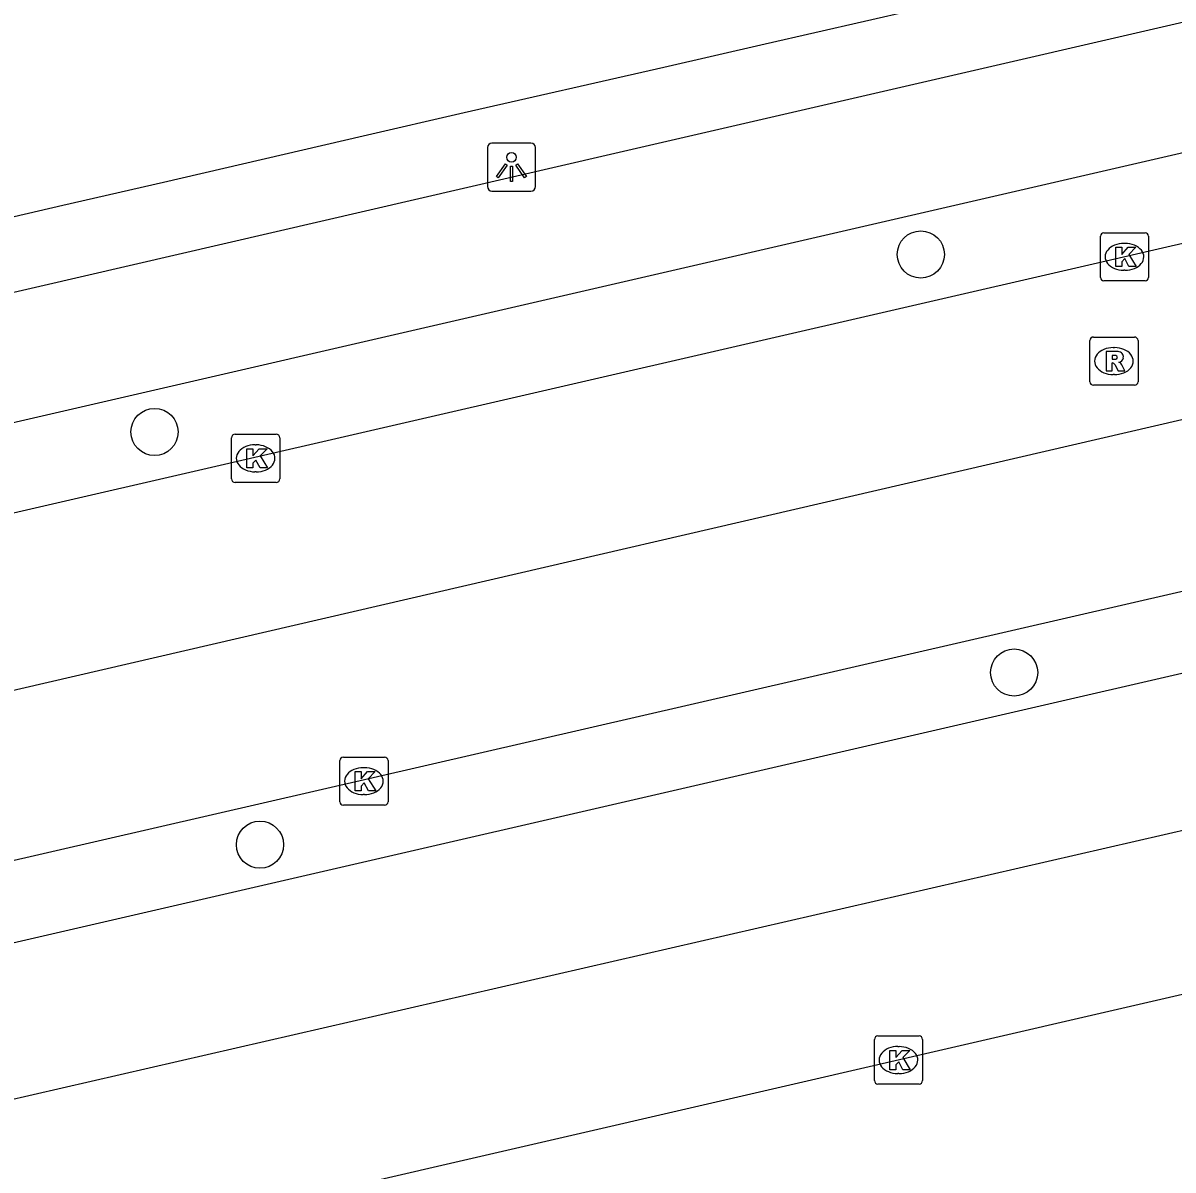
# Model space of a CAD drawing. Extents: x 156414 to 157775, y 382335 to 383765.
# Drawn here: x 156738.18 to 156762.04, y 382932.15 to 382955.94 of the extents above; entities that cross this region are included whole.
import ezdxf

# ---------------------------------------------------------------- set-up
doc = ezdxf.new("R2010")
doc.units = 0
for name, color, linetype in [('IMGEO_Boom', 7, 'Continuous'), ('IMGEO_Fietspad_gesloten', 7, 'Continuous'), ('IMGEO_Kolk', 7, 'Continuous'), ('IMGEO_Lichtpunt', 7, 'Continuous'), ('IMGEO_OVBaan_gesloten', 7, 'Continuous'), ('IMGEO_Rijbaan_regionaal_gesloten', 7, 'Continuous'), ('IMGEO_Rioolput', 7, 'Continuous'), ('IMGEO_Voetpad_open', 7, 'Continuous')]:
    doc.layers.add(name, color=color, linetype=linetype)

msp = doc.modelspace()

# ---------------------------------------------------------------- linework, layer by layer
at = {"layer": 'IMGEO_Boom'}
for centre in [(156756.804, 382951.139), (156740.909, 382947.457), (156758.739, 382942.466), (156743.096, 382938.895)]:
    msp.add_circle(centre, 0.489, dxfattribs=at)
at = {"layer": 'IMGEO_Fietspad_gesloten'}
for points in [[(156695.578, 382937.817), (156729.465, 382945.688), (156786.356, 382958.829), (156798.767, 382961.709), (156800.631, 382962.152)], [(156787.276, 382961.74), (156750.276, 382953.189), (156677.395, 382936.335)]]:
    msp.add_lwpolyline(points, dxfattribs=at)
at = {"layer": 'IMGEO_Kolk'}
for p, q in [((156760.603, 382951.59), (156761.455, 382951.59)), ((156760.528, 382950.664), (156760.528, 382951.516)), ((156761.016, 382951.37), (156761.041, 382951.37)), ((156761.529, 382951.516), (156761.529, 382950.664)), ((156761.455, 382950.59), (156760.603, 382950.59)), ((156761.039, 382950.81), (156761.014, 382950.81)), ((156742.505, 382946.484), (156742.505, 382947.336)), ((156742.58, 382947.41), (156743.432, 382947.41)), ((156743.506, 382947.336), (156743.506, 382946.484)), ((156742.993, 382947.19), (156743.018, 382947.19)), ((156743.016, 382946.63), (156742.991, 382946.63)), ((156743.432, 382946.41), (156742.58, 382946.41)), ((156744.751, 382939.787), (156744.751, 382940.639)), ((156744.826, 382940.713), (156745.678, 382940.713)), ((156745.752, 382940.639), (156745.752, 382939.787)), ((156745.239, 382940.493), (156745.264, 382940.493)), ((156745.262, 382939.933), (156745.237, 382939.933)), ((156745.678, 382939.713), (156744.826, 382939.713)), ((156755.84, 382934.002), (156755.84, 382934.854)), ((156755.915, 382934.928), (156756.767, 382934.928)), ((156756.841, 382934.854), (156756.841, 382934.002)), ((156756.328, 382934.708), (156756.353, 382934.708)), ((156756.351, 382934.148), (156756.326, 382934.148)), ((156756.767, 382933.928), (156755.915, 382933.928))]:
    msp.add_line(p, q, dxfattribs=at)
for points in [[(156760.603, 382951.59), (156761.455, 382951.59)], [(156760.528, 382950.664), (156760.528, 382951.516)], [(156761.529, 382951.516), (156761.529, 382950.664)], [(156760.849, 382951.29), (156760.972, 382951.29), (156760.972, 382951.139), (156761.102, 382951.29), (156761.266, 382951.29), (156761.12, 382951.139), (156761.273, 382950.89), (156761.121, 382950.89), (156761.036, 382951.054), (156760.972, 382950.987), (156760.972, 382950.89), (156760.849, 382950.89), (156760.849, 382951.29)], [(156761.455, 382950.59), (156760.603, 382950.59)], [(156742.505, 382946.484), (156742.505, 382947.336)], [(156742.58, 382947.41), (156743.432, 382947.41)], [(156743.506, 382947.336), (156743.506, 382946.484)], [(156742.826, 382947.11), (156742.949, 382947.11), (156742.949, 382946.959), (156743.079, 382947.11), (156743.243, 382947.11), (156743.097, 382946.959), (156743.25, 382946.71), (156743.098, 382946.71), (156743.013, 382946.874), (156742.949, 382946.807), (156742.949, 382946.71), (156742.826, 382946.71), (156742.826, 382947.11)], [(156743.432, 382946.41), (156742.58, 382946.41)], [(156744.751, 382939.787), (156744.751, 382940.639)], [(156744.826, 382940.713), (156745.678, 382940.713)], [(156745.752, 382940.639), (156745.752, 382939.787)], [(156745.072, 382940.413), (156745.195, 382940.413), (156745.195, 382940.262), (156745.325, 382940.413), (156745.489, 382940.413), (156745.343, 382940.262), (156745.496, 382940.013), (156745.344, 382940.013), (156745.259, 382940.177), (156745.195, 382940.11), (156745.195, 382940.013), (156745.072, 382940.013), (156745.072, 382940.413)], [(156745.678, 382939.713), (156744.826, 382939.713)], [(156755.84, 382934.002), (156755.84, 382934.854)], [(156755.915, 382934.928), (156756.767, 382934.928)], [(156756.841, 382934.854), (156756.841, 382934.002)], [(156756.161, 382934.628), (156756.284, 382934.628), (156756.284, 382934.477), (156756.414, 382934.628), (156756.578, 382934.628), (156756.432, 382934.477), (156756.585, 382934.228), (156756.433, 382934.228), (156756.348, 382934.392), (156756.284, 382934.325), (156756.284, 382934.228), (156756.161, 382934.228), (156756.161, 382934.628)], [(156756.767, 382933.928), (156755.915, 382933.928)]]:
    msp.add_lwpolyline(points, dxfattribs=at)
for centre, start, end in [((156760.605, 382951.514), 91.552, 178.448), ((156760.605, 382951.514), 91.552, 178.448), ((156761.453, 382951.514), 1.552, 88.448), ((156761.453, 382951.514), 1.552, 88.448), ((156760.605, 382950.666), 181.552, 268.448), ((156760.605, 382950.666), 181.552, 268.448), ((156761.453, 382950.666), 271.552, 358.448), ((156761.453, 382950.666), 271.552, 358.448), ((156742.582, 382947.334), 91.552, 178.448), ((156742.582, 382947.334), 91.552, 178.448), ((156743.43, 382947.334), 1.552, 88.448), ((156743.43, 382947.334), 1.552, 88.448), ((156742.582, 382946.486), 181.552, 268.448), ((156742.582, 382946.486), 181.552, 268.448), ((156743.43, 382946.486), 271.552, 358.448), ((156743.43, 382946.486), 271.552, 358.448), ((156744.828, 382940.637), 91.552, 178.448), ((156744.828, 382940.637), 91.552, 178.448), ((156745.676, 382940.637), 1.552, 88.448), ((156745.676, 382940.637), 1.552, 88.448), ((156744.828, 382939.789), 181.552, 268.448), ((156744.828, 382939.789), 181.552, 268.448), ((156745.676, 382939.789), 271.552, 358.448), ((156745.676, 382939.789), 271.552, 358.448), ((156755.917, 382934.852), 91.552, 178.448), ((156755.917, 382934.852), 91.552, 178.448), ((156756.765, 382934.852), 1.552, 88.448), ((156756.765, 382934.852), 1.552, 88.448), ((156755.917, 382934.004), 181.552, 268.448), ((156755.917, 382934.004), 181.552, 268.448), ((156756.765, 382934.004), 271.552, 358.448), ((156756.765, 382934.004), 271.552, 358.448)]:
    msp.add_arc(centre, 0.0765, start, end, dxfattribs=at)
for centre, major_axis, ratio, start_param, end_param in [((156761.015, 382951.09), (-0.387, 0.002), 0.722429, 4.712389, 7.853982), ((156761.04, 382951.09), (-0.39, 0.002), 0.717154, 1.570796, 4.712389), ((156742.992, 382946.91), (-0.387, 0.002), 0.722429, 4.712389, 7.853982), ((156743.017, 382946.91), (-0.39, 0.002), 0.717154, 1.570796, 4.712389), ((156745.238, 382940.213), (-0.387, 0.002), 0.722429, 4.712389, 7.853982), ((156745.263, 382940.213), (-0.39, 0.002), 0.717154, 1.570796, 4.712389), ((156756.327, 382934.428), (-0.387, 0.002), 0.722429, 4.712389, 7.853982), ((156756.352, 382934.428), (-0.39, 0.002), 0.717154, 1.570796, 4.712389)]:
    msp.add_ellipse(centre, major_axis=major_axis, ratio=ratio, start_param=start_param, end_param=end_param, dxfattribs=at)
at = {"layer": 'IMGEO_Lichtpunt'}
for p, q in [((156748.716, 382953.451), (156747.908, 382953.451)), ((156748.716, 382953.451), (156747.908, 382953.451)), ((156747.814, 382953.356), (156747.814, 382952.549)), ((156747.814, 382953.356), (156747.814, 382952.549)), ((156748.81, 382952.549), (156748.81, 382953.356)), ((156748.81, 382952.549), (156748.81, 382953.356)), ((156747.908, 382952.455), (156748.716, 382952.455)), ((156747.908, 382952.455), (156748.716, 382952.455))]:
    msp.add_line(p, q, dxfattribs=at)
for points in [[(156748.188, 382953.02), (156748.227, 382952.992), (156748.039, 382952.73), (156748.001, 382952.757), (156748.188, 382953.02)], [(156748.29, 382952.972), (156748.337, 382952.972), (156748.337, 382952.65), (156748.29, 382952.65), (156748.29, 382952.972)], [(156748.4, 382952.992), (156748.438, 382953.019), (156748.625, 382952.757), (156748.586, 382952.729), (156748.4, 382952.992)]]:
    msp.add_lwpolyline(points, dxfattribs=at)
msp.add_circle((156748.313, 382953.154), 0.0994, dxfattribs=at)
for centre, start, end in [((156747.908, 382953.356), 90, 180), ((156747.908, 382953.356), 90, 180), ((156748.716, 382953.356), 0, 90), ((156748.716, 382953.356), 0, 90), ((156747.908, 382952.549), 180, 270), ((156747.908, 382952.549), 180, 270), ((156748.716, 382952.549), 270, 0), ((156748.716, 382952.549), 270, 360)]:
    msp.add_arc(centre, 0.0946, start, end, dxfattribs=at)
at = {"layer": 'IMGEO_OVBaan_gesloten'}
for points in [[(156801.116, 382960.341), (156785.711, 382956.787), (156705.688, 382938.324)], [(156706.544, 382934.924), (156734.073, 382941.198), (156801.882, 382956.91)], [(156802.647, 382953.479), (156801.108, 382953.123), (156786.064, 382949.639), (156783.248, 382948.991), (156722.017, 382934.891)]]:
    msp.add_lwpolyline(points, dxfattribs=at)
at = {"layer": 'IMGEO_Rijbaan_regionaal_gesloten'}
for points in [[(156791.582, 382945.908), (156775.087, 382942.142), (156735.976, 382933.156), (156708.529, 382926.927)], [(156732.146, 382935.52), (156770.193, 382944.295), (156772.164, 382944.762), (156774.463, 382945.182)], [(156801.715, 382944.946), (156796.626, 382943.745), (156774.357, 382938.587), (156714.192, 382924.699)]]:
    msp.add_lwpolyline(points, dxfattribs=at)
at = {"layer": 'IMGEO_Rioolput'}
for p, q in [((156760.384, 382949.426), (156761.236, 382949.426)), ((156760.309, 382948.5), (156760.309, 382949.352)), ((156760.797, 382949.206), (156760.822, 382949.206)), ((156761.31, 382949.352), (156761.31, 382948.5)), ((156760.82, 382948.646), (156760.795, 382948.646)), ((156761.236, 382948.426), (156760.384, 382948.426))]:
    msp.add_line(p, q, dxfattribs=at)
for points in [[(156760.384, 382949.426), (156761.236, 382949.426)], [(156760.309, 382948.5), (156760.309, 382949.352)], [(156761.31, 382949.352), (156761.31, 382948.5)], [(156760.898, 382949.124), (156760.646, 382949.126), (156760.646, 382948.726)], [(156760.824, 382949.045), (156760.77, 382949.045), (156760.77, 382948.964)], [(156760.77, 382948.964), (156760.822, 382948.964)], [(156760.646, 382948.726), (156760.77, 382948.726), (156760.77, 382948.888), (156760.781, 382948.888)], [(156760.828, 382948.859), (156760.899, 382948.726), (156761.039, 382948.726), (156760.974, 382948.852)], [(156761.236, 382948.426), (156760.384, 382948.426)]]:
    msp.add_lwpolyline(points, dxfattribs=at)
for centre, radius, start, end in [((156760.386, 382949.35), 0.0765, 91.552, 178.448), ((156760.386, 382949.35), 0.0765, 91.552, 178.448), ((156761.234, 382949.35), 0.0765, 1.552, 88.448), ((156761.234, 382949.35), 0.0765, 1.552, 88.448), ((156760.806, 382949.153), 0.19, 274.7715, 282.9687), ((156760.83, 382948.949), 0.0964, 77.0061, 93.1865), ((156760.844, 382949.006), 0.0378, 276.6634, 79.6772), ((156760.897, 382949.014), 0.109, 350.3612, 89.416), ((156760.895, 382949.014), 0.112, 277.5842, 350.9817), ((156760.78, 382948.835), 0.0533, 26.0293, 88.6989), ((156760.879, 382948.799), 0.108, 29.5134, 73.7905), ((156760.386, 382948.502), 0.0765, 181.552, 268.448), ((156760.386, 382948.502), 0.0765, 181.552, 268.448), ((156761.234, 382948.502), 0.0765, 271.552, 358.448), ((156761.234, 382948.502), 0.0765, 271.552, 358.448)]:
    msp.add_arc(centre, radius, start, end, dxfattribs=at)
for centre, major_axis, ratio, start_param, end_param in [((156760.796, 382948.926), (-0.387, 0.002), 0.722429, 4.712389, 7.853982), ((156760.821, 382948.926), (-0.39, 0.002), 0.717154, 1.570796, 4.712389)]:
    msp.add_ellipse(centre, major_axis=major_axis, ratio=ratio, start_param=start_param, end_param=end_param, dxfattribs=at)
at = {"layer": 'IMGEO_Voetpad_open'}
msp.add_lwpolyline([(156734.871, 382951.2), (156739.004, 382952.161), (156741.095, 382952.641), (156745.237, 382953.597), (156747.335, 382954.081), (156751.474, 382955.026), (156753.573, 382955.508), (156757.695, 382956.458), (156759.799, 382956.943), (156763.927, 382957.909), (156766.039, 382958.369), (156770.173, 382959.346), (156772.273, 382959.836), (156776.403, 382960.79), (156778.512, 382961.275), (156782.643, 382962.229), (156784.751, 382962.71), (156787.092, 382963.261)], dxfattribs=at)

doc.saveas('drawing.dxf')
